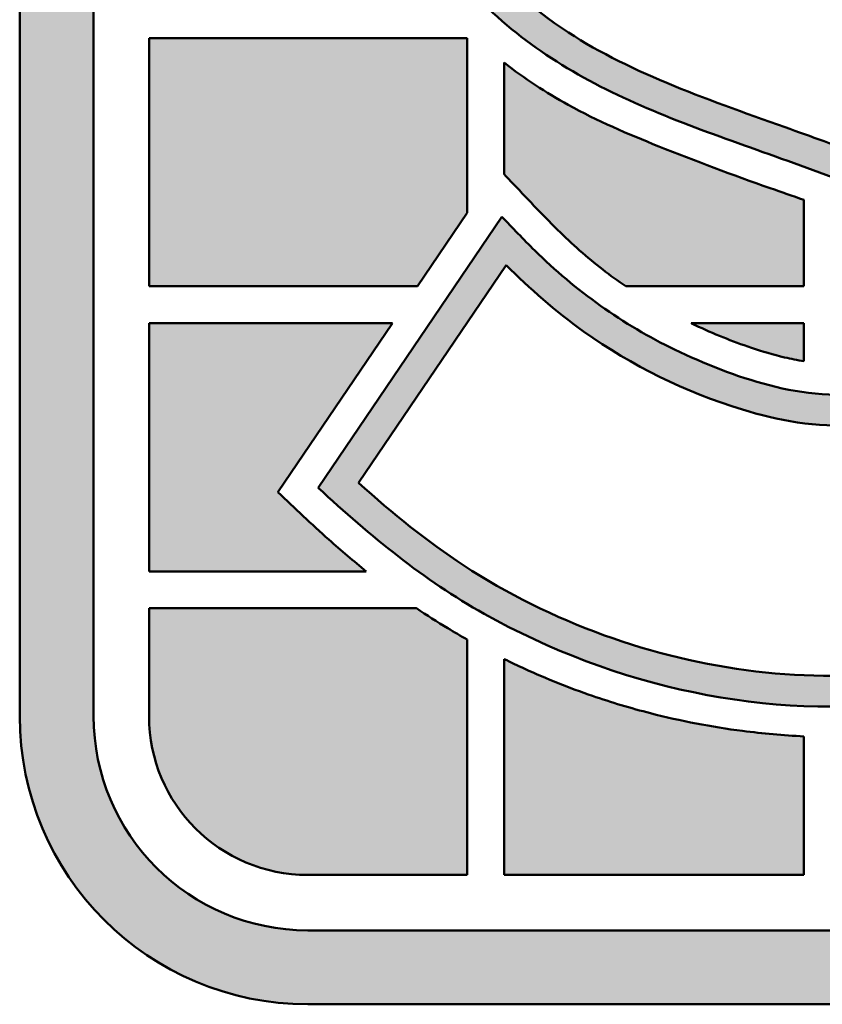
# Model space of a CAD drawing. Header units: inches. Extents: x 5 to 1128, y -85 to 748.
# Tile 541 of 656: x 918 to 926, y 70 to 80. Entities that reach past the tile are written whole.
import ezdxf
from ezdxf.enums import TextEntityAlignment as Align

# ---------------------------------------------------------------- set-up
doc = ezdxf.new("R2010")
doc.units = ezdxf.units.IN
doc.header["$LTSCALE"] = 32
doc.header["$MEASUREMENT"] = 0
doc.layers.add('No Plot', color=7, linetype='Continuous', lineweight=25, plot=False)
doc.layers.add('Title (ANSI)', color=7, linetype='Continuous', lineweight=50)
doc.styles.get("Standard").update_dxf_attribs({"font": 'arial.ttf'})

# ---------------------------------------------------------------- blocks, each defined once
blk = doc.blocks.new('Title Blocks SUPERIOR TITLE')
at = {"lineweight": 25}
h = blk.add_hatch(color=256, dxfattribs=at)
edge = h.paths.add_edge_path()
edge.add_arc((48.40151870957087, 4.51475434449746), 0.09685193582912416, 0, 90)
edge.add_line((48.40151870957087, 4.611606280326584), (48.05526364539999, 4.611606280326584))
edge.add_arc((48.05526364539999, 4.51475434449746), 0.09685193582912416, 90, 180)
edge.add_line((47.95841170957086, 4.51475434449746), (47.95841170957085, 4.046202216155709))
edge.add_arc((48.05526364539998, 4.046202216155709), 0.09685193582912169, 180, 270)
edge.add_line((48.05526364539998, 3.949350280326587), (48.40151870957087, 3.949350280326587))
edge.add_arc((48.40151870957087, 4.046202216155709), 0.09685193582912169, 270, 360)
edge.add_line((48.49837064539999, 4.046202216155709), (48.49837064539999, 4.141587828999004))
edge.add_spline(control_points=[(48.49837064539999, 4.141587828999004), (48.49674123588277, 4.142162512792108), (48.49127247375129, 4.144234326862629), (48.48284872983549, 4.148197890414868), (48.47639118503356, 4.152135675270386), (48.47352409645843, 4.154046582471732)], knot_values=[0.3123668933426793, 0.3123668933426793, 0.3123668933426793, 0.3123668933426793, 0.3271695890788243, 0.362457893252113, 0.3919607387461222, 0.3919607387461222, 0.3919607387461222, 0.3919607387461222], degree=3, periodic=0)
edge.add_line((48.47352409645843, 4.154046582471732), (48.47352409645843, 4.046202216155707))
edge.add_arc((48.40151870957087, 4.046202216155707), 0.07200538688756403, -90, 0, ccw=False)
edge.add_line((48.40151870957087, 3.974196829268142), (48.05526364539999, 3.974196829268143))
edge.add_arc((48.05526364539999, 4.046202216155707), 0.07200538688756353, 180, 270, ccw=False)
edge.add_line((47.98325825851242, 4.046202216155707), (47.98325825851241, 4.514754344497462))
edge.add_arc((48.05526364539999, 4.514754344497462), 0.07200538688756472, 90, 180, ccw=False)
edge.add_line((48.05526364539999, 4.586759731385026), (48.40151870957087, 4.586759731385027))
edge.add_arc((48.40151870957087, 4.514754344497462), 0.07200538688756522, 0, 90, ccw=False)
edge.add_line((48.47352409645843, 4.514754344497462), (48.47352409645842, 4.394317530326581))
edge.add_line((48.47352409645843, 4.394317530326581), (48.49837064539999, 4.394317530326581))
edge.add_line((48.49837064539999, 4.394317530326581), (48.49837064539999, 4.514754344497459))
h = blk.add_hatch(color=256, dxfattribs=at)
edge = h.paths.add_edge_path(flags=0)
edge.add_line((48.12203232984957, 4.19792422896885), (48.07237283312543, 4.124677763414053))
edge.add_spline(control_points=[(48.07237283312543, 4.124677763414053), (48.08389312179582, 4.114359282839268), (48.09548218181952, 4.104968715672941), (48.13690336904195, 4.077860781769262), (48.17134712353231, 4.065442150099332), (48.24062919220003, 4.0571486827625), (48.27599599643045, 4.061759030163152), (48.33854585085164, 4.089840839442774), (48.36454405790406, 4.112935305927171), (48.39252985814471, 4.172570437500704), (48.39486209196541, 4.20835291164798), (48.37856456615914, 4.254278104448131), (48.36942254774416, 4.268176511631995), (48.34539830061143, 4.291678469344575), (48.33089450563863, 4.3010988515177), (48.29802154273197, 4.315908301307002), (48.2793471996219, 4.322218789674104), (48.25363411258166, 4.331817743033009), (48.24634366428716, 4.334542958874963), (48.23532956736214, 4.338844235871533), (48.2316196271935, 4.340331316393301), (48.22400414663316, 4.343524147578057), (48.22000717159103, 4.345140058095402), (48.21320914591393, 4.348821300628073), (48.21091018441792, 4.35019874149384), (48.20638407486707, 4.353429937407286), (48.20447086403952, 4.355050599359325), (48.20197228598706, 4.357241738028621), (48.20105639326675, 4.358082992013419), (48.19899528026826, 4.360145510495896), (48.19698832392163, 4.362384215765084), (48.19312222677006, 4.368599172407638), (48.19131228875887, 4.374053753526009), (48.18977312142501, 4.384550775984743), (48.19070549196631, 4.391965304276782), (48.19852012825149, 4.406274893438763), (48.2053834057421, 4.41189060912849), (48.21682146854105, 4.417624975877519), (48.22254251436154, 4.418834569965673), (48.23386422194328, 4.420832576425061), (48.24173978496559, 4.421632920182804), (48.26143970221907, 4.420545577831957), (48.27078517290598, 4.418169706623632), (48.29669913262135, 4.410116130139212), (48.31234503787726, 4.402127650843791), (48.33185781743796, 4.387354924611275), (48.33704662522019, 4.38273038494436), (48.34187494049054, 4.378085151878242)], knot_values=[-2.611226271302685, -2.611226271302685, -2.611226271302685, -2.611226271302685, -2.473136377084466, -2.473136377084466, -2.145660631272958, -2.145660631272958, -1.818184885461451, -1.818184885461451, -1.490709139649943, -1.490709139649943, -1.163233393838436, -1.163233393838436, -0.9947895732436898, -0.9947895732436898, -0.8263457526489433, -0.8263457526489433, -0.6579019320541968, -0.6579019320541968, -0.591755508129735, -0.591755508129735, -0.5586822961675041, -0.5586822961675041, -0.5256090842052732, -0.5256090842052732, -0.5103147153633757, -0.5103147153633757, -0.4950203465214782, -0.4950203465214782, -0.4873731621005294, -0.4873731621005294, -0.4797259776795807, -0.4797259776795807, -0.4672508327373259, -0.4672508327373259, -0.4398184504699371, -0.4398184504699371, -0.4123860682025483, -0.4123860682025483, -0.3799577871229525, -0.3799577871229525, -0.329556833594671, -0.329556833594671, -0.2534842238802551, -0.2534842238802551, -0.1267421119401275, -0.1267421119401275, -0.07348932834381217, -0.07348932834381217, -0.07348932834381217, -0.07348932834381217], degree=3, periodic=0)
edge.add_line((48.34187494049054, 4.378085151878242), (48.38437087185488, 4.447678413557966))
edge.add_spline(control_points=[(48.38437087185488, 4.447678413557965), (48.36984442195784, 4.460583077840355), (48.35491558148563, 4.470924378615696), (48.31602962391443, 4.489942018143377), (48.29255339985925, 4.496786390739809), (48.24439996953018, 4.502624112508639), (48.21997523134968, 4.5015072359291), (48.16495875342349, 4.48770360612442), (48.13462879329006, 4.470535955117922), (48.0974059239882, 4.422444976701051), (48.08875817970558, 4.390668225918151), (48.09405916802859, 4.326116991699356), (48.11237698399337, 4.296722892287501), (48.16204397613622, 4.263301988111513), (48.18842777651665, 4.254071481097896), (48.22453955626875, 4.241225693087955), (48.23339374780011, 4.238045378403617), (48.24908233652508, 4.231943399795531), (48.25609057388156, 4.229148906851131), (48.26707464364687, 4.223173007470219), (48.27011363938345, 4.221439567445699), (48.27824309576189, 4.215706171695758), (48.28290853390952, 4.211569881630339), (48.28979789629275, 4.199092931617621), (48.29086555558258, 4.192538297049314), (48.2906459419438, 4.177307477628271), (48.28580914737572, 4.166283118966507), (48.2731222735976, 4.153442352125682), (48.26581417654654, 4.149899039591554), (48.25259501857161, 4.145498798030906), (48.24635676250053, 4.144525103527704), (48.2263119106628, 4.143212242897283), (48.21313872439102, 4.145754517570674), (48.18202166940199, 4.155328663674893), (48.16451373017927, 4.163997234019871), (48.13859567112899, 4.182349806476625), (48.12987961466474, 4.190166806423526), (48.12203232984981, 4.197924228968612)], knot_values=[-2.555228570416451, -2.555228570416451, -2.555228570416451, -2.555228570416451, -2.376769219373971, -2.376769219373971, -2.149637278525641, -2.149637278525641, -1.922505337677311, -1.922505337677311, -1.607123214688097, -1.607123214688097, -1.303119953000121, -1.303119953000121, -0.9648440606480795, -0.9648440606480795, -0.7153041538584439, -0.7153041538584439, -0.6364525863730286, -0.6364525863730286, -0.5784688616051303, -0.5784688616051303, -0.5487394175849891, -0.5487394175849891, -0.5243886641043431, -0.5243886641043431, -0.5000379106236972, -0.5000379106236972, -0.4598585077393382, -0.4598585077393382, -0.4196791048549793, -0.4196791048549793, -0.3794997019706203, -0.3794997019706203, -0.2890265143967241, -0.2890265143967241, -0.136822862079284, -0.136822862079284, -0.04867258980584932, -0.04867258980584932, -0.04867258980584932, -0.04867258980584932], degree=3, periodic=0)
edge = h.paths.add_edge_path()
edge.add_spline(control_points=[(48.05877050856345, 4.123063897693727), (48.07641890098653, 4.106730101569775), (48.09428552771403, 4.092036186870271), (48.15847185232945, 4.056147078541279), (48.21024418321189, 4.044502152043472), (48.30856415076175, 4.058299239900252), (48.35636583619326, 4.084253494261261), (48.39309894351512, 4.145677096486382), (48.39985296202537, 4.168015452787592), (48.40219916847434, 4.213627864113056), (48.39794447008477, 4.236527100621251), (48.37731896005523, 4.276597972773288), (48.36105991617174, 4.292996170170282), (48.32242487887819, 4.318155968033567), (48.29987290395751, 4.325645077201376), (48.26890446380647, 4.337171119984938), (48.26093571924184, 4.340126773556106), (48.24479921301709, 4.346238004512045), (48.23696290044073, 4.349245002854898), (48.22465836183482, 4.354535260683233), (48.22048996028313, 4.356387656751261), (48.21433410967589, 4.360409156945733), (48.21255492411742, 4.361781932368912), (48.20944173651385, 4.364451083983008), (48.20837863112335, 4.365344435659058), (48.20454951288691, 4.369328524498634), (48.20202588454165, 4.373773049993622), (48.20045394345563, 4.381769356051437), (48.20060257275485, 4.385046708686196), (48.20341590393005, 4.395608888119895), (48.20845598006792, 4.401469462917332), (48.21976050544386, 4.407867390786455), (48.22522747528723, 4.408818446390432), (48.23771197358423, 4.410951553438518), (48.24619531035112, 4.41143760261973), (48.26434451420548, 4.408994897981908), (48.2739490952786, 4.406688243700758), (48.29761200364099, 4.398099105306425), (48.3107489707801, 4.390749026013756), (48.33042192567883, 4.375101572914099), (48.33723442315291, 4.368255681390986), (48.34385029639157, 4.36145440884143)], knot_values=[0.03753271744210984, 0.03753271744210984, 0.03753271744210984, 0.03753271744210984, 0.2457121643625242, 0.2457121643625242, 0.6937600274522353, 0.6937600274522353, 1.141807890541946, 1.141807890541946, 1.351168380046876, 1.351168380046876, 1.560528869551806, 1.560528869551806, 1.769889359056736, 1.769889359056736, 1.979249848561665, 1.979249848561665, 2.052495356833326, 2.052495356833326, 2.125740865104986, 2.125740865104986, 2.160647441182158, 2.160647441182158, 2.175364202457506, 2.175364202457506, 2.190080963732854, 2.190080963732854, 2.204797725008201, 2.204797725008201, 2.226855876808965, 2.226855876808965, 2.25865994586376, 2.25865994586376, 2.299207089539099, 2.299207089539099, 2.357341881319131, 2.357341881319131, 2.438938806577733, 2.438938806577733, 2.55698120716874, 2.55698120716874, 2.637490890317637, 2.637490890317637, 2.637490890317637, 2.637490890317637], degree=3, periodic=0)
edge.add_line((48.34385029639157, 4.36145440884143), (48.39765634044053, 4.449569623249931))
edge.add_spline(control_points=[(48.39765634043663, 4.449569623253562), (48.38524605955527, 4.461390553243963), (48.37272156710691, 4.471556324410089), (48.34147403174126, 4.48989645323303), (48.3236357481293, 4.497661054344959), (48.26483195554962, 4.514212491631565), (48.22114348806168, 4.515091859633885), (48.15045771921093, 4.491776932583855), (48.12137935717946, 4.473173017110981), (48.08531686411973, 4.420203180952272), (48.07760756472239, 4.386493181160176), (48.08465043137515, 4.327462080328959), (48.09672692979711, 4.302859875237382), (48.13206598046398, 4.268839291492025), (48.15171532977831, 4.257909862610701), (48.19505259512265, 4.240178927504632), (48.21725891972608, 4.233292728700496), (48.24820215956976, 4.221145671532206), (48.25622216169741, 4.217788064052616), (48.26788636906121, 4.210324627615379), (48.27184026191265, 4.208242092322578), (48.27986922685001, 4.196972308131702), (48.28078187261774, 4.190456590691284), (48.2798738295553, 4.179079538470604), (48.2769688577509, 4.172557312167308), (48.26952000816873, 4.16416237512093), (48.26481700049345, 4.16118899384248), (48.25583063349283, 4.157233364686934), (48.25128979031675, 4.156046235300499), (48.23436868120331, 4.153207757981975), (48.2219325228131, 4.154557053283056), (48.19928760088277, 4.160455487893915), (48.18885598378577, 4.164694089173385), (48.16147208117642, 4.177767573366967), (48.14515647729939, 4.189529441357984), (48.12777892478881, 4.206660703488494), (48.12415032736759, 4.210453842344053), (48.12057678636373, 4.214226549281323)], knot_values=[0.02352954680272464, 0.02352954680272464, 0.02352954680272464, 0.02352954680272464, 0.1734054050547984, 0.1734054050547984, 0.3468108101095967, 0.3468108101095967, 0.7210667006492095, 0.7210667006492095, 1.018589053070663, 1.018589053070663, 1.316111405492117, 1.316111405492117, 1.563749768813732, 1.563749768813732, 1.767977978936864, 1.767977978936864, 1.972206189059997, 1.972206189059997, 2.042371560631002, 2.042371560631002, 2.075170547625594, 2.075170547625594, 2.107969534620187, 2.107969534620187, 2.140768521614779, 2.140768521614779, 2.173567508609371, 2.173567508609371, 2.206366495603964, 2.206366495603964, 2.298331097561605, 2.298331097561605, 2.390295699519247, 2.390295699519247, 2.545872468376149, 2.545872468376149, 2.590392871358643, 2.590392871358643, 2.590392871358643, 2.590392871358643], degree=3, periodic=0)
edge.add_line((48.12057678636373, 4.214226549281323), (48.05877050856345, 4.123063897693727))
blk.add_hatch(color=256, dxfattribs=at).paths.add_polyline_path([(48.00189221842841, 4.274267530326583), (48.00189221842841, 4.190806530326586), (48.09219036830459, 4.190806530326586), (48.10892828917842, 4.215494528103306), (48.10892828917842, 4.274267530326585)])
h = blk.add_hatch(color=256, dxfattribs=at)
edge = h.paths.add_edge_path()
edge.add_spline(control_points=[(48.12134978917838, 4.228472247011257), (48.12208255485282, 4.227710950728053), (48.12807362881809, 4.221470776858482), (48.13849998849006, 4.21014096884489), (48.15159695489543, 4.198420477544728), (48.15965347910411, 4.192596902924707), (48.16229571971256, 4.190806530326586)], knot_values=[2458.952685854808, 2458.952685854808, 2458.952685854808, 2458.952685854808, 2468.009721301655, 2533.100554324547, 2590.895066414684, 2618.241314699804, 2618.241314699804, 2618.241314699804, 2618.241314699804], degree=3, periodic=0)
edge.add_line((48.16229571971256, 4.190806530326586), (48.22217510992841, 4.190806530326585))
edge.add_line((48.22217510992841, 4.190806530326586), (48.22217510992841, 4.219881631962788))
edge.add_spline(control_points=[(48.22217510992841, 4.219881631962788), (48.21841609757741, 4.221199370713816), (48.20199296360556, 4.226838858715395), (48.17533582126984, 4.236795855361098), (48.14474145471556, 4.249814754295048), (48.12817310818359, 4.260727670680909), (48.12134978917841, 4.266026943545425)], knot_values=[1610.525667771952, 1610.525667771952, 1610.525667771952, 1610.525667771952, 1644.628532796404, 1759.141564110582, 1854.767374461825, 1928.595900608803, 1928.595900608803, 1928.595900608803, 1928.595900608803], degree=3, periodic=0)
edge.add_line((48.12134978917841, 4.266026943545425), (48.12134978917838, 4.228472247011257))
h = blk.add_hatch(color=256, dxfattribs=at)
edge = h.paths.add_edge_path()
edge.add_line((48.00189221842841, 4.178385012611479), (48.00189221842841, 4.094924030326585))
edge.add_line((48.00189221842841, 4.094924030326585), (48.07499058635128, 4.094924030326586))
edge.add_spline(control_points=[(48.07499058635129, 4.094924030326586), (48.07069862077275, 4.098374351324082), (48.06056831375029, 4.107030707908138), (48.05090569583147, 4.116185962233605), (48.04523970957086, 4.121555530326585)], knot_values=[2.548570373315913, 2.548570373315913, 2.548570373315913, 2.548570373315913, 2.595755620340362, 2.662665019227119, 2.662665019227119, 2.662665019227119, 2.662665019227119], degree=3, periodic=0)
edge.add_line((48.04523970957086, 4.121555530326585), (48.08376885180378, 4.178385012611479))
edge.add_line((48.08376885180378, 4.178385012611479), (48.00189221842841, 4.178385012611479))
h = blk.add_hatch(color=256, dxfattribs=at)
edge = h.paths.add_edge_path()
edge.add_line((48.22217510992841, 4.178385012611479), (48.18421684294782, 4.178385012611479))
edge.add_spline(control_points=[(48.18421684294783, 4.178385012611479), (48.18467533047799, 4.178169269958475), (48.19130080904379, 4.175079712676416), (48.2016719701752, 4.170813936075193), (48.21403461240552, 4.167179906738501), (48.22000607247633, 4.165961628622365), (48.2221751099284, 4.165605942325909)], knot_values=[2272.194512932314, 2272.194512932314, 2272.194512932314, 2272.194512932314, 2276.535480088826, 2334.818037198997, 2368.092960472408, 2386.901913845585, 2386.901913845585, 2386.901913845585, 2386.901913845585], degree=3, periodic=0)
edge.add_line((48.2221751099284, 4.165605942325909), (48.22217510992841, 4.178385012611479))
h = blk.add_hatch(color=256, dxfattribs=at)
edge = h.paths.add_edge_path()
edge.add_spline(control_points=[(48.10892828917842, 4.071989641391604), (48.10671951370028, 4.073233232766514), (48.10093970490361, 4.076600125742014), (48.09529303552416, 4.080187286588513), (48.09184597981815, 4.08250251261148)], knot_values=[2.431448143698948, 2.431448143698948, 2.431448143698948, 2.431448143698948, 2.453162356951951, 2.488742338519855, 2.488742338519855, 2.488742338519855, 2.488742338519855], degree=3, periodic=0)
edge.add_line((48.09184597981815, 4.08250251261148), (48.00189221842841, 4.082502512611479))
edge.add_line((48.00189221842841, 4.082502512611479), (48.00189221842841, 4.046202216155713))
edge.add_arc((48.05526364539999, 4.046202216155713), 0.05337142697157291, 180, 270)
edge.add_line((48.05526364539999, 3.99283078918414), (48.10892828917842, 3.99283078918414))
edge.add_line((48.10892828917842, 3.99283078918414), (48.10892828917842, 4.071989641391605))
h = blk.add_hatch(color=256, dxfattribs=at)
edge = h.paths.add_edge_path()
edge.add_spline(control_points=[(48.22217510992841, 4.039443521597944), (48.21528380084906, 4.039758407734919), (48.19790537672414, 4.04132479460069), (48.17405984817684, 4.045871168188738), (48.14963038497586, 4.053208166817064), (48.13333593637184, 4.059704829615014), (48.12364383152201, 4.064304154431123), (48.12134978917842, 4.065435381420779)], knot_values=[2.091898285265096, 2.091898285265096, 2.091898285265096, 2.091898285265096, 2.151005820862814, 2.241213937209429, 2.299438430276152, 2.369425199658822, 2.391337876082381, 2.391337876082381, 2.391337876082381, 2.391337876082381], degree=3, periodic=0)
edge.add_line((48.12134978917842, 4.065435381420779), (48.12134978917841, 3.992830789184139))
edge.add_line((48.12134978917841, 3.992830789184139), (48.22217510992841, 3.99283078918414))
edge.add_line((48.22217510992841, 3.99283078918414), (48.22217510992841, 4.039443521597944))
at = {"layer": 'No Plot', "color": 7, "linetype": 'Continuous', "lineweight": 25}
for p, q in [((47.95841170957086, 4.046202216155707), (47.95841170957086, 4.51475434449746)), ((47.98325825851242, 4.046202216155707), (47.98325825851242, 4.51475434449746)), ((48.00189221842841, 4.274267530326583), (48.10892828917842, 4.274267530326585)), ((48.00189221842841, 4.274267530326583), (48.00189221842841, 4.190806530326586)), ((48.10892828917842, 4.215494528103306), (48.10892828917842, 4.274267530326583)), ((48.12134978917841, 4.228472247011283), (48.12134978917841, 4.266026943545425)), ((48.22217510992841, 4.190806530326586), (48.22217510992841, 4.219881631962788)), ((48.05877050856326, 4.123063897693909), (48.12057678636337, 4.214226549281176)), ((48.09219036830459, 4.190806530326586), (48.10892828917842, 4.215494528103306)), ((48.07237283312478, 4.124677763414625), (48.12203232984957, 4.197924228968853)), ((48.00189221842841, 4.190806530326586), (48.09219036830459, 4.190806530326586)), ((48.16229571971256, 4.190806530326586), (48.22217510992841, 4.190806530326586)), ((48.00189221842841, 4.178385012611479), (48.08376885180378, 4.178385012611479)), ((48.00189221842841, 4.178385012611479), (48.00189221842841, 4.094924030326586)), ((48.04523970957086, 4.121555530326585), (48.08376885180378, 4.178385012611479)), ((48.18421684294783, 4.178385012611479), (48.22217510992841, 4.178385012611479)), ((48.22217510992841, 4.165605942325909), (48.22217510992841, 4.178385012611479)), ((48.00189221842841, 4.094924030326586), (48.07499058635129, 4.094924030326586)), ((48.00189221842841, 4.046202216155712), (48.00189221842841, 4.082502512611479)), ((48.00189221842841, 4.082502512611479), (48.09184597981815, 4.082502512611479)), ((48.10892828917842, 3.99283078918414), (48.10892828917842, 4.071989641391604)), ((48.12134978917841, 3.99283078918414), (48.12134978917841, 4.065435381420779)), ((48.22217510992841, 3.99283078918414), (48.22217510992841, 4.039443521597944)), ((48.10892828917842, 3.99283078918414), (48.05526364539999, 3.99283078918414)), ((48.12134978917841, 3.99283078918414), (48.22217510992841, 3.99283078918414)), ((48.40151870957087, 3.974196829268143), (48.05526364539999, 3.974196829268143)), ((48.40151870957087, 3.949350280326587), (48.05526364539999, 3.949350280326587))]:
    blk.add_line(p, q, dxfattribs=at)
for centre, radius in [((48.05526364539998, 4.04620221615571), 0.09685193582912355), ((48.05526364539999, 4.046202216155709), 0.0720053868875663), ((48.05526364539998, 4.046202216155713), 0.05337142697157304)]:
    blk.add_arc(centre, radius, 180, 270, dxfattribs=at)
for points, knots in [([(48.39765634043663, 4.449569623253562), (48.38524605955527, 4.461390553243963), (48.37272156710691, 4.471556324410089), (48.34147403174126, 4.48989645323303), (48.3236357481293, 4.497661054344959), (48.26483195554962, 4.514212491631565), (48.22114348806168, 4.515091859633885), (48.15045771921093, 4.491776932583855), (48.12137935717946, 4.473173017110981), (48.08531686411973, 4.420203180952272), (48.07760756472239, 4.386493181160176), (48.08465043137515, 4.327462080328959), (48.09672692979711, 4.302859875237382), (48.13206598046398, 4.268839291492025), (48.15171532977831, 4.257909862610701), (48.19505259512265, 4.240178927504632), (48.21725891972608, 4.233292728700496), (48.24820215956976, 4.221145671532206), (48.25622216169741, 4.217788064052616), (48.26788636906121, 4.210324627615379), (48.27184026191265, 4.208242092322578), (48.27986922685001, 4.196972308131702), (48.28078187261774, 4.190456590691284), (48.2798738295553, 4.179079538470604), (48.2769688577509, 4.172557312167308), (48.26952000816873, 4.16416237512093), (48.26481700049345, 4.16118899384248), (48.25583063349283, 4.157233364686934), (48.25128979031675, 4.156046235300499), (48.23436868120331, 4.153207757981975), (48.2219325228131, 4.154557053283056), (48.19928760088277, 4.160455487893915), (48.18885598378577, 4.164694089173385), (48.16147208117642, 4.177767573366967), (48.14515647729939, 4.189529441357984), (48.12777892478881, 4.206660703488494), (48.12415032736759, 4.210453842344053), (48.12057678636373, 4.214226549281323)], [0.02352954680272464, 0.02352954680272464, 0.02352954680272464, 0.02352954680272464, 0.1734054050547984, 0.1734054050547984, 0.3468108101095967, 0.3468108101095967, 0.7210667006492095, 0.7210667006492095, 1.018589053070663, 1.018589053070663, 1.316111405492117, 1.316111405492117, 1.563749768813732, 1.563749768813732, 1.767977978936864, 1.767977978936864, 1.972206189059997, 1.972206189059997, 2.042371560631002, 2.042371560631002, 2.075170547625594, 2.075170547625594, 2.107969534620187, 2.107969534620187, 2.140768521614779, 2.140768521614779, 2.173567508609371, 2.173567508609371, 2.206366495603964, 2.206366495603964, 2.298331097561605, 2.298331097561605, 2.390295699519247, 2.390295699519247, 2.545872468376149, 2.545872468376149, 2.590392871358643, 2.590392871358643, 2.590392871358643, 2.590392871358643]), ([(48.38437087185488, 4.447678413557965), (48.36984442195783, 4.460583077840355), (48.35491558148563, 4.470924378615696), (48.31602962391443, 4.489942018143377), (48.29255339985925, 4.496786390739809), (48.24439996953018, 4.502624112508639), (48.21997523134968, 4.501507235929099), (48.16495875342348, 4.48770360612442), (48.13462879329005, 4.470535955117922), (48.0974059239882, 4.422444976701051), (48.08875817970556, 4.390668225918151), (48.09405916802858, 4.326116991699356), (48.11237698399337, 4.296722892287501), (48.16204397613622, 4.263301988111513), (48.18842777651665, 4.254071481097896), (48.22453955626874, 4.241225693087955), (48.23339374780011, 4.238045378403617), (48.24908233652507, 4.231943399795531), (48.25609057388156, 4.229148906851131), (48.26707464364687, 4.223173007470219), (48.27011363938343, 4.221439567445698), (48.27824309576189, 4.215706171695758), (48.28290853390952, 4.211569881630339), (48.28979789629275, 4.199092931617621), (48.29086555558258, 4.192538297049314), (48.29064594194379, 4.177307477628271), (48.28580914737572, 4.166283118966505), (48.27312227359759, 4.153442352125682), (48.26581417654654, 4.149899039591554), (48.25259501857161, 4.145498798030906), (48.24635676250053, 4.144525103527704), (48.22631191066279, 4.143212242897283), (48.21313872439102, 4.145754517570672), (48.18202166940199, 4.155328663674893), (48.16451373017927, 4.163997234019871), (48.13859567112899, 4.182349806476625), (48.12987961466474, 4.190166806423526), (48.12203232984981, 4.197924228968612)], [0.04867258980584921, 0.04867258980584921, 0.04867258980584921, 0.04867258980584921, 0.2271319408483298, 0.2271319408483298, 0.4542638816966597, 0.4542638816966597, 0.6813958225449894, 0.6813958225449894, 0.9967779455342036, 0.9967779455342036, 1.300781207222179, 1.300781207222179, 1.639057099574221, 1.639057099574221, 1.888597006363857, 1.888597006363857, 1.967448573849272, 1.967448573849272, 2.02543229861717, 2.02543229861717, 2.055161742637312, 2.055161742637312, 2.079512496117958, 2.079512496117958, 2.103863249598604, 2.103863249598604, 2.144042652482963, 2.144042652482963, 2.184222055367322, 2.184222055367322, 2.22440145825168, 2.22440145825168, 2.314874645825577, 2.314874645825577, 2.467078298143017, 2.467078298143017, 2.555228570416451, 2.555228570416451, 2.555228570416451, 2.555228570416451]), ([(48.34187494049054, 4.378085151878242), (48.33704662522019, 4.382730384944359), (48.33185781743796, 4.387354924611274), (48.31234503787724, 4.402127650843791), (48.29669913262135, 4.410116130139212), (48.27078517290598, 4.418169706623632), (48.26143970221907, 4.420545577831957), (48.24173978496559, 4.421632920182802), (48.23386422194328, 4.420832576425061), (48.22254251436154, 4.418834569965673), (48.21682146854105, 4.417624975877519), (48.2053834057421, 4.41189060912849), (48.19852012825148, 4.406274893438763), (48.1907054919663, 4.391965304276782), (48.18977312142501, 4.384550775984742), (48.19131228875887, 4.374053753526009), (48.19312222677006, 4.368599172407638), (48.19698832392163, 4.362384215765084), (48.19899528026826, 4.360145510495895), (48.20105639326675, 4.358082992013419), (48.20197228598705, 4.357241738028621), (48.20447086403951, 4.355050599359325), (48.20638407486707, 4.353429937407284), (48.21091018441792, 4.35019874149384), (48.21320914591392, 4.348821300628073), (48.22000717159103, 4.345140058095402), (48.22400414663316, 4.343524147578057), (48.2316196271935, 4.340331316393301), (48.23532956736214, 4.338844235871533), (48.24634366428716, 4.334542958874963), (48.25363411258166, 4.331817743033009), (48.2793471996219, 4.322218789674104), (48.29802154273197, 4.315908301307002), (48.33089450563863, 4.3010988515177), (48.34539830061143, 4.291678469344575), (48.36942254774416, 4.268176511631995), (48.37856456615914, 4.254278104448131), (48.3948620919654, 4.20835291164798), (48.39252985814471, 4.172570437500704), (48.36454405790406, 4.112935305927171), (48.33854585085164, 4.089840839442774), (48.27599599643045, 4.061759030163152), (48.24062919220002, 4.0571486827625), (48.17134712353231, 4.065442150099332), (48.13690336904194, 4.077860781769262), (48.09548218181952, 4.104968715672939), (48.08389312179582, 4.114359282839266), (48.07237283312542, 4.124677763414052)], [0.07348932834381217, 0.07348932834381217, 0.07348932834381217, 0.07348932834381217, 0.1267421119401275, 0.1267421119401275, 0.2534842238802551, 0.2534842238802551, 0.329556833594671, 0.329556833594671, 0.3799577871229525, 0.3799577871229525, 0.4123860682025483, 0.4123860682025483, 0.4398184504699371, 0.4398184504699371, 0.4672508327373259, 0.4672508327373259, 0.4797259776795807, 0.4797259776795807, 0.4873731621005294, 0.4873731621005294, 0.4950203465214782, 0.4950203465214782, 0.5103147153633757, 0.5103147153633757, 0.5256090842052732, 0.5256090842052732, 0.5586822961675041, 0.5586822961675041, 0.591755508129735, 0.591755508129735, 0.6579019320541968, 0.6579019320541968, 0.8263457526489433, 0.8263457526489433, 0.9947895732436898, 0.9947895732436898, 1.163233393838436, 1.163233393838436, 1.490709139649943, 1.490709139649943, 1.818184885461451, 1.818184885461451, 2.145660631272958, 2.145660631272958, 2.473136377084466, 2.473136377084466, 2.611226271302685, 2.611226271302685, 2.611226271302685, 2.611226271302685]), ([(48.34385029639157, 4.361454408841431), (48.33723442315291, 4.368255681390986), (48.33042192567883, 4.375101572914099), (48.3107489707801, 4.390749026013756), (48.29761200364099, 4.398099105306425), (48.2739490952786, 4.406688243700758), (48.26434451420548, 4.408994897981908), (48.24619531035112, 4.41143760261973), (48.23771197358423, 4.410951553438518), (48.22522747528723, 4.408818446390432), (48.21976050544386, 4.407867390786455), (48.20845598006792, 4.401469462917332), (48.20341590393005, 4.395608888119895), (48.20060257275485, 4.385046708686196), (48.20045394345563, 4.381769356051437), (48.20202588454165, 4.373773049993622), (48.20454951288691, 4.369328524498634), (48.20837863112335, 4.365344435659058), (48.20944173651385, 4.364451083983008), (48.21255492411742, 4.361781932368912), (48.21433410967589, 4.360409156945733), (48.22048996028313, 4.356387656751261), (48.22465836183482, 4.354535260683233), (48.23696290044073, 4.349245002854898), (48.24479921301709, 4.346238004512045), (48.26093571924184, 4.340126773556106), (48.26890446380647, 4.337171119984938), (48.29987290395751, 4.325645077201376), (48.32242487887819, 4.318155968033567), (48.36105991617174, 4.292996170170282), (48.37731896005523, 4.276597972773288), (48.39794447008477, 4.236527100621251), (48.40219916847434, 4.213627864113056), (48.39985296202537, 4.168015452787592), (48.39309894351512, 4.145677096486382), (48.35636583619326, 4.084253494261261), (48.30856415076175, 4.058299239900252), (48.21024418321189, 4.044502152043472), (48.15847185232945, 4.056147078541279), (48.09428552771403, 4.092036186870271), (48.07641890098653, 4.106730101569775), (48.05877050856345, 4.123063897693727)], [0.03753271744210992, 0.03753271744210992, 0.03753271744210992, 0.03753271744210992, 0.1180424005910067, 0.1180424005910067, 0.2360848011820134, 0.2360848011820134, 0.317681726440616, 0.317681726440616, 0.3758165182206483, 0.3758165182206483, 0.4163636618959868, 0.4163636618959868, 0.4481677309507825, 0.4481677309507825, 0.4702258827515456, 0.4702258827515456, 0.4849426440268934, 0.4849426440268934, 0.4996594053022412, 0.4996594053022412, 0.5143761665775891, 0.5143761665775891, 0.5492827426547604, 0.5492827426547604, 0.6225282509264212, 0.6225282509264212, 0.6957737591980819, 0.6957737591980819, 0.9051342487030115, 0.9051342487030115, 1.114494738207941, 1.114494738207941, 1.323855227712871, 1.323855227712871, 1.5332157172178, 1.5332157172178, 1.981263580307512, 1.981263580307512, 2.429311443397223, 2.429311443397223, 2.637490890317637, 2.637490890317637, 2.637490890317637, 2.637490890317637]), ([(48.12134978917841, 4.266026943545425), (48.12817310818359, 4.260727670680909), (48.14474145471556, 4.249814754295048), (48.17533582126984, 4.236795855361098), (48.20199296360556, 4.226838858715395), (48.21841609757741, 4.221199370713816), (48.22217510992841, 4.219881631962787)], [1610.525667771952, 1610.525667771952, 1610.525667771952, 1610.525667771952, 1684.35419391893, 1779.980004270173, 1894.493035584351, 1928.595900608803, 1928.595900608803, 1928.595900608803, 1928.595900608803]), ([(48.16229571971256, 4.190806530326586), (48.15965347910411, 4.192596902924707), (48.15159695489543, 4.198420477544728), (48.13849998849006, 4.21014096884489), (48.12807362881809, 4.221470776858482), (48.12208255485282, 4.227710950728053), (48.12134978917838, 4.228472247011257)], [2458.952685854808, 2458.952685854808, 2458.952685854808, 2458.952685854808, 2486.298934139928, 2544.093446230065, 2609.184279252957, 2618.241314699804, 2618.241314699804, 2618.241314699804, 2618.241314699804]), ([(48.22217510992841, 4.165605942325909), (48.22000607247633, 4.165961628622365), (48.21403461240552, 4.167179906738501), (48.2016719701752, 4.170813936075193), (48.19130080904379, 4.175079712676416), (48.18467533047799, 4.178169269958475), (48.18421684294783, 4.178385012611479)], [2272.194512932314, 2272.194512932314, 2272.194512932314, 2272.194512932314, 2291.003466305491, 2324.278389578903, 2382.560946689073, 2386.901913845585, 2386.901913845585, 2386.901913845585, 2386.901913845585]), ([(48.07499058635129, 4.094924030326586), (48.07069862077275, 4.098374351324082), (48.06056831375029, 4.107030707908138), (48.05090569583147, 4.116185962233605), (48.04523970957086, 4.121555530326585)], [2.548570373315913, 2.548570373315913, 2.548570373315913, 2.548570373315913, 2.595755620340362, 2.662665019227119, 2.662665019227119, 2.662665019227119, 2.662665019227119]), ([(48.10892828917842, 4.071989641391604), (48.10671951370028, 4.073233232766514), (48.10093970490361, 4.076600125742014), (48.09529303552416, 4.080187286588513), (48.09184597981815, 4.08250251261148)], [2.431448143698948, 2.431448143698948, 2.431448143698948, 2.431448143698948, 2.453162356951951, 2.488742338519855, 2.488742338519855, 2.488742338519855, 2.488742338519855]), ([(48.22217510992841, 4.039443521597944), (48.21528380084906, 4.039758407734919), (48.19790537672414, 4.04132479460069), (48.17405984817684, 4.045871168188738), (48.14963038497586, 4.053208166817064), (48.13333593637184, 4.059704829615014), (48.12364383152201, 4.064304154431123), (48.12134978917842, 4.065435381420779)], [2.091898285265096, 2.091898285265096, 2.091898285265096, 2.091898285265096, 2.151005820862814, 2.241213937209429, 2.299438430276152, 2.369425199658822, 2.391337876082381, 2.391337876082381, 2.391337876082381, 2.391337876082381])]:
    blk.add_open_spline(points, degree=3, knots=knots, dxfattribs=at)
at = {"layer": 'Title (ANSI)'}
for p, q in [((47.95841170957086, 4.51475434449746), (47.95841170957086, 4.046202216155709)), ((47.98325825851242, 4.046202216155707), (47.98325825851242, 4.514754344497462)), ((48.00189221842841, 4.274267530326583), (48.00189221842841, 4.190806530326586)), ((48.10892828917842, 4.274267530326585), (48.00189221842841, 4.274267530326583)), ((48.10892828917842, 4.215494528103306), (48.10892828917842, 4.274267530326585)), ((48.12134978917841, 4.266026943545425), (48.12134978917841, 4.228472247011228)), ((48.22217510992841, 4.190806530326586), (48.22217510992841, 4.219881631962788)), ((48.12057678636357, 4.214226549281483), (48.05877050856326, 4.123063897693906)), ((48.09219036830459, 4.190806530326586), (48.10892828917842, 4.215494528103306)), ((48.07237283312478, 4.124677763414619), (48.12203232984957, 4.19792422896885)), ((48.00189221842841, 4.190806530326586), (48.09219036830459, 4.190806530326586)), ((48.16229571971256, 4.190806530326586), (48.22217510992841, 4.190806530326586)), ((48.00189221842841, 4.178385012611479), (48.00189221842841, 4.094924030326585)), ((48.08376885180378, 4.178385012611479), (48.00189221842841, 4.178385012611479)), ((48.04523970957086, 4.121555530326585), (48.08376885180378, 4.178385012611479)), ((48.22217510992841, 4.178385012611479), (48.18421684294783, 4.178385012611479)), ((48.22217510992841, 4.165605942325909), (48.22217510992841, 4.178385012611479)), ((48.00189221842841, 4.094924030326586), (48.07499058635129, 4.094924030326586)), ((48.09184597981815, 4.082502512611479), (48.00189221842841, 4.082502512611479)), ((48.00189221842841, 4.082502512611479), (48.00189221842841, 4.046202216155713)), ((48.10892828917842, 3.99283078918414), (48.10892828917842, 4.071989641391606)), ((48.12134978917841, 4.065435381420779), (48.12134978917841, 3.992830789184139)), ((48.22217510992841, 3.99283078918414), (48.22217510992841, 4.039443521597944)), ((48.05526364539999, 3.99283078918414), (48.10892828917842, 3.99283078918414)), ((48.12134978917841, 3.99283078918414), (48.22217510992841, 3.99283078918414)), ((48.40151870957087, 3.974196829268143), (48.05526364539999, 3.974196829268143)), ((48.05526364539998, 3.949350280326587), (48.40151870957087, 3.949350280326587))]:
    blk.add_line(p, q, dxfattribs=at)
for centre, radius in [((48.05526364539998, 4.046202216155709), 0.09685193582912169), ((48.05526364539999, 4.046202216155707), 0.07200538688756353), ((48.05526364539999, 4.046202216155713), 0.05337142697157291)]:
    blk.add_arc(centre, radius, 180, 270, dxfattribs=at)
for points, knots in [([(48.39765634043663, 4.449569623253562), (48.38524605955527, 4.461390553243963), (48.37272156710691, 4.471556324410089), (48.34147403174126, 4.48989645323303), (48.3236357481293, 4.497661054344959), (48.26483195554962, 4.514212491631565), (48.22114348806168, 4.515091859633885), (48.15045771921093, 4.491776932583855), (48.12137935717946, 4.473173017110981), (48.08531686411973, 4.420203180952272), (48.07760756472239, 4.386493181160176), (48.08465043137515, 4.327462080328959), (48.09672692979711, 4.302859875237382), (48.13206598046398, 4.268839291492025), (48.15171532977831, 4.257909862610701), (48.19505259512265, 4.240178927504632), (48.21725891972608, 4.233292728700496), (48.24820215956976, 4.221145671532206), (48.25622216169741, 4.217788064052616), (48.26788636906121, 4.210324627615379), (48.27184026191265, 4.208242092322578), (48.27986922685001, 4.196972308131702), (48.28078187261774, 4.190456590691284), (48.2798738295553, 4.179079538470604), (48.2769688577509, 4.172557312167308), (48.26952000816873, 4.16416237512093), (48.26481700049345, 4.16118899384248), (48.25583063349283, 4.157233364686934), (48.25128979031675, 4.156046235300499), (48.23436868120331, 4.153207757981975), (48.2219325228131, 4.154557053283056), (48.19928760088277, 4.160455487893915), (48.18885598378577, 4.164694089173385), (48.16147208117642, 4.177767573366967), (48.14515647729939, 4.189529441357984), (48.12777892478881, 4.206660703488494), (48.12415032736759, 4.210453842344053), (48.12057678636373, 4.214226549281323)], [0.02352954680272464, 0.02352954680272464, 0.02352954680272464, 0.02352954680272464, 0.1734054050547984, 0.1734054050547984, 0.3468108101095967, 0.3468108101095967, 0.7210667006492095, 0.7210667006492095, 1.018589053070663, 1.018589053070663, 1.316111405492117, 1.316111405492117, 1.563749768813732, 1.563749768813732, 1.767977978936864, 1.767977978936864, 1.972206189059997, 1.972206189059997, 2.042371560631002, 2.042371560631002, 2.075170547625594, 2.075170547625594, 2.107969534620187, 2.107969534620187, 2.140768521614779, 2.140768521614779, 2.173567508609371, 2.173567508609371, 2.206366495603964, 2.206366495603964, 2.298331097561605, 2.298331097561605, 2.390295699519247, 2.390295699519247, 2.545872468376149, 2.545872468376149, 2.590392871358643, 2.590392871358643, 2.590392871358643, 2.590392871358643]), ([(48.12203232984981, 4.197924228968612), (48.12987961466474, 4.190166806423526), (48.13859567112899, 4.182349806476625), (48.16451373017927, 4.163997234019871), (48.18202166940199, 4.155328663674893), (48.21313872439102, 4.145754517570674), (48.2263119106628, 4.143212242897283), (48.24635676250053, 4.144525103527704), (48.25259501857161, 4.145498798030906), (48.26581417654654, 4.149899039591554), (48.2731222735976, 4.153442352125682), (48.28580914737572, 4.166283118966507), (48.2906459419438, 4.177307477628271), (48.29086555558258, 4.192538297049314), (48.28979789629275, 4.199092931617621), (48.28290853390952, 4.211569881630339), (48.27824309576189, 4.215706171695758), (48.27011363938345, 4.221439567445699), (48.26707464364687, 4.223173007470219), (48.25609057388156, 4.229148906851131), (48.24908233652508, 4.231943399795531), (48.23339374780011, 4.238045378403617), (48.22453955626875, 4.241225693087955), (48.18842777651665, 4.254071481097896), (48.16204397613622, 4.263301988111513), (48.11237698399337, 4.296722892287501), (48.09405916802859, 4.326116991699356), (48.08875817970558, 4.390668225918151), (48.0974059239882, 4.422444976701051), (48.13462879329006, 4.470535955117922), (48.16495875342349, 4.48770360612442), (48.21997523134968, 4.5015072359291), (48.24439996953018, 4.502624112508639), (48.29255339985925, 4.496786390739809), (48.31602962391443, 4.489942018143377), (48.35491558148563, 4.470924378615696), (48.36984442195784, 4.460583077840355), (48.38437087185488, 4.447678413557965)], [0.04867258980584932, 0.04867258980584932, 0.04867258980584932, 0.04867258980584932, 0.136822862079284, 0.136822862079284, 0.2890265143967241, 0.2890265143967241, 0.3794997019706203, 0.3794997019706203, 0.4196791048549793, 0.4196791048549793, 0.4598585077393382, 0.4598585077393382, 0.5000379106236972, 0.5000379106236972, 0.5243886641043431, 0.5243886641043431, 0.5487394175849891, 0.5487394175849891, 0.5784688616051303, 0.5784688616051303, 0.6364525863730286, 0.6364525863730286, 0.7153041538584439, 0.7153041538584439, 0.9648440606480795, 0.9648440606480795, 1.303119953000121, 1.303119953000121, 1.607123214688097, 1.607123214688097, 1.922505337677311, 1.922505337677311, 2.149637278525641, 2.149637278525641, 2.376769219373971, 2.376769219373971, 2.555228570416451, 2.555228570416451, 2.555228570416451, 2.555228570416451]), ([(48.34187494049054, 4.378085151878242), (48.33704662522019, 4.38273038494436), (48.33185781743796, 4.387354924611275), (48.31234503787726, 4.402127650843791), (48.29669913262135, 4.410116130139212), (48.27078517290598, 4.418169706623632), (48.26143970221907, 4.420545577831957), (48.24173978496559, 4.421632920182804), (48.23386422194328, 4.420832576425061), (48.22254251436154, 4.418834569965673), (48.21682146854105, 4.417624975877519), (48.2053834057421, 4.41189060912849), (48.19852012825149, 4.406274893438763), (48.19070549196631, 4.391965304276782), (48.18977312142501, 4.384550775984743), (48.19131228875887, 4.374053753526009), (48.19312222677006, 4.368599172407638), (48.19698832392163, 4.362384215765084), (48.19899528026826, 4.360145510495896), (48.20105639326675, 4.358082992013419), (48.20197228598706, 4.357241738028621), (48.20447086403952, 4.355050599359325), (48.20638407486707, 4.353429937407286), (48.21091018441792, 4.35019874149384), (48.21320914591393, 4.348821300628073), (48.22000717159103, 4.345140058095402), (48.22400414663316, 4.343524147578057), (48.2316196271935, 4.340331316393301), (48.23532956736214, 4.338844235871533), (48.24634366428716, 4.334542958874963), (48.25363411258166, 4.331817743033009), (48.2793471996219, 4.322218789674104), (48.29802154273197, 4.315908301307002), (48.33089450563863, 4.3010988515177), (48.34539830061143, 4.291678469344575), (48.36942254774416, 4.268176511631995), (48.37856456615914, 4.254278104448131), (48.39486209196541, 4.20835291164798), (48.39252985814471, 4.172570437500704), (48.36454405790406, 4.112935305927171), (48.33854585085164, 4.089840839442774), (48.27599599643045, 4.061759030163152), (48.24062919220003, 4.0571486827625), (48.17134712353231, 4.065442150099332), (48.13690336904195, 4.077860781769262), (48.09548218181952, 4.104968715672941), (48.08389312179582, 4.114359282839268), (48.07237283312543, 4.124677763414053)], [0.07348932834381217, 0.07348932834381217, 0.07348932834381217, 0.07348932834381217, 0.1267421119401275, 0.1267421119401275, 0.2534842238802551, 0.2534842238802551, 0.329556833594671, 0.329556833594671, 0.3799577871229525, 0.3799577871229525, 0.4123860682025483, 0.4123860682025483, 0.4398184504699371, 0.4398184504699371, 0.4672508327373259, 0.4672508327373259, 0.4797259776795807, 0.4797259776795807, 0.4873731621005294, 0.4873731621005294, 0.4950203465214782, 0.4950203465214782, 0.5103147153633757, 0.5103147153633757, 0.5256090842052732, 0.5256090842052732, 0.5586822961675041, 0.5586822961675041, 0.591755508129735, 0.591755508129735, 0.6579019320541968, 0.6579019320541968, 0.8263457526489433, 0.8263457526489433, 0.9947895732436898, 0.9947895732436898, 1.163233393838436, 1.163233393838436, 1.490709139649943, 1.490709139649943, 1.818184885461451, 1.818184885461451, 2.145660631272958, 2.145660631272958, 2.473136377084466, 2.473136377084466, 2.611226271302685, 2.611226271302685, 2.611226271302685, 2.611226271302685]), ([(48.05877050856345, 4.123063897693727), (48.07641890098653, 4.106730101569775), (48.09428552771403, 4.092036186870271), (48.15847185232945, 4.056147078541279), (48.21024418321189, 4.044502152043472), (48.30856415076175, 4.058299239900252), (48.35636583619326, 4.084253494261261), (48.39309894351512, 4.145677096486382), (48.39985296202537, 4.168015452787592), (48.40219916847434, 4.213627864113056), (48.39794447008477, 4.236527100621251), (48.37731896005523, 4.276597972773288), (48.36105991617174, 4.292996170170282), (48.32242487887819, 4.318155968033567), (48.29987290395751, 4.325645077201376), (48.26890446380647, 4.337171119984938), (48.26093571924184, 4.340126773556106), (48.24479921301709, 4.346238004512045), (48.23696290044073, 4.349245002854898), (48.22465836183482, 4.354535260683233), (48.22048996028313, 4.356387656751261), (48.21433410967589, 4.360409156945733), (48.21255492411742, 4.361781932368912), (48.20944173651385, 4.364451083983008), (48.20837863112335, 4.365344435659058), (48.20454951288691, 4.369328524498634), (48.20202588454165, 4.373773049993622), (48.20045394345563, 4.381769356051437), (48.20060257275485, 4.385046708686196), (48.20341590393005, 4.395608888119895), (48.20845598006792, 4.401469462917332), (48.21976050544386, 4.407867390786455), (48.22522747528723, 4.408818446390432), (48.23771197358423, 4.410951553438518), (48.24619531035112, 4.41143760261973), (48.26434451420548, 4.408994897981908), (48.2739490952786, 4.406688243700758), (48.29761200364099, 4.398099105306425), (48.3107489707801, 4.390749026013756), (48.33042192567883, 4.375101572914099), (48.33723442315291, 4.368255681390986), (48.34385029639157, 4.36145440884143)], [0.03753271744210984, 0.03753271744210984, 0.03753271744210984, 0.03753271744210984, 0.2457121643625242, 0.2457121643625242, 0.6937600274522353, 0.6937600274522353, 1.141807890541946, 1.141807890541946, 1.351168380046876, 1.351168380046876, 1.560528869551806, 1.560528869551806, 1.769889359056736, 1.769889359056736, 1.979249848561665, 1.979249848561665, 2.052495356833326, 2.052495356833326, 2.125740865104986, 2.125740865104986, 2.160647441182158, 2.160647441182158, 2.175364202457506, 2.175364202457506, 2.190080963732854, 2.190080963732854, 2.204797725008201, 2.204797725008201, 2.226855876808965, 2.226855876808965, 2.25865994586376, 2.25865994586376, 2.299207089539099, 2.299207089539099, 2.357341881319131, 2.357341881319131, 2.438938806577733, 2.438938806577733, 2.55698120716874, 2.55698120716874, 2.637490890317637, 2.637490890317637, 2.637490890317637, 2.637490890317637]), ([(48.22217510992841, 4.219881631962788), (48.21841609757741, 4.221199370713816), (48.20199296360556, 4.226838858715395), (48.17533582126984, 4.236795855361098), (48.14474145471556, 4.249814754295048), (48.12817310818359, 4.260727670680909), (48.12134978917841, 4.266026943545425)], [1610.525667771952, 1610.525667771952, 1610.525667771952, 1610.525667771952, 1644.628532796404, 1759.141564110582, 1854.767374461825, 1928.595900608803, 1928.595900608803, 1928.595900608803, 1928.595900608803]), ([(48.12134978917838, 4.228472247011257), (48.12208255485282, 4.227710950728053), (48.12807362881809, 4.221470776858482), (48.13849998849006, 4.21014096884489), (48.15159695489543, 4.198420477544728), (48.15965347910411, 4.192596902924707), (48.16229571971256, 4.190806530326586)], [2458.952685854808, 2458.952685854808, 2458.952685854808, 2458.952685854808, 2468.009721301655, 2533.100554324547, 2590.895066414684, 2618.241314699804, 2618.241314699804, 2618.241314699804, 2618.241314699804]), ([(48.18421684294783, 4.178385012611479), (48.18467533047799, 4.178169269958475), (48.19130080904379, 4.175079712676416), (48.2016719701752, 4.170813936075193), (48.21403461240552, 4.167179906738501), (48.22000607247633, 4.165961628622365), (48.2221751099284, 4.165605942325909)], [2272.194512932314, 2272.194512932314, 2272.194512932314, 2272.194512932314, 2276.535480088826, 2334.818037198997, 2368.092960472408, 2386.901913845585, 2386.901913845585, 2386.901913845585, 2386.901913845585]), ([(48.07499058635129, 4.094924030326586), (48.07069862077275, 4.098374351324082), (48.06056831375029, 4.107030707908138), (48.05090569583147, 4.116185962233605), (48.04523970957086, 4.121555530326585)], [2.548570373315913, 2.548570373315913, 2.548570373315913, 2.548570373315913, 2.595755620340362, 2.662665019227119, 2.662665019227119, 2.662665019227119, 2.662665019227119]), ([(48.10892828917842, 4.071989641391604), (48.10671951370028, 4.073233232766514), (48.10093970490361, 4.076600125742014), (48.09529303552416, 4.080187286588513), (48.09184597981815, 4.08250251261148)], [2.431448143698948, 2.431448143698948, 2.431448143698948, 2.431448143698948, 2.453162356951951, 2.488742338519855, 2.488742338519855, 2.488742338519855, 2.488742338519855]), ([(48.22217510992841, 4.039443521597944), (48.21528380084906, 4.039758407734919), (48.19790537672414, 4.04132479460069), (48.17405984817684, 4.045871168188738), (48.14963038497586, 4.053208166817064), (48.13333593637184, 4.059704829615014), (48.12364383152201, 4.064304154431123), (48.12134978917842, 4.065435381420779)], [2.091898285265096, 2.091898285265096, 2.091898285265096, 2.091898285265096, 2.151005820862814, 2.241213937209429, 2.299438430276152, 2.369425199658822, 2.391337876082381, 2.391337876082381, 2.391337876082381, 2.391337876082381])]:
    blk.add_open_spline(points, degree=3, knots=knots, dxfattribs=at)
at = {"layer": 'Title (ANSI)', "lineweight": 30, "flags": 63}
for tag, p in [('REV._1_#', (41.28392944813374, 4.366243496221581)), ('REV_#1_DATE', (46.03392944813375, 4.366243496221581)), ('REV_#1_DRAWN', (46.53392944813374, 4.366243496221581)), ('REV_#1_APPR', (47.03392944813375, 4.366243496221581)), ('REV_#1_P.M.', (47.53392944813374, 4.366243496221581)), ('REV._2__#', (41.28392944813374, 4.178743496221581)), ('REV_#2_DATE', (46.03392944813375, 4.178743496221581)), ('REV_#2_DRAWN', (46.53392944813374, 4.178743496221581)), ('REV_#2_APPR', (47.03392944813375, 4.178743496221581)), ('REV_#2_P.M.', (47.53392944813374, 4.178743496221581)), ('REV._3_#', (41.28392944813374, 3.991243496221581)), ('REV_#3_DATE', (46.03392944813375, 3.991243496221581)), ('REV_#3_DRAWN', (46.53392944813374, 3.991243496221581)), ('REV_#3_APPR', (47.03392944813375, 3.991243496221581)), ('REV_#3_P.M.', (47.53392944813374, 3.991243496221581)), ('REV._4_#', (41.28392944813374, 3.803743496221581)), ('REV_#4_DATE', (46.03392944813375, 3.803743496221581)), ('REV_#4_DRAWN', (46.53392944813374, 3.803743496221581)), ('REV_#4_APPR', (47.03392944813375, 3.803743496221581)), ('REV_#4_P.M.', (47.53392944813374, 3.803743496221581)), ('REV._5_#', (41.28392944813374, 3.616243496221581)), ('REV_#5_DATE', (46.03392944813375, 3.616243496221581)), ('REV_#5_DRAWN', (46.53392944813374, 3.616243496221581)), ('REV_#5_APPR', (47.03392944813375, 3.616243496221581)), ('REV_#5_P.M.', (47.53392944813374, 3.616243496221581)), ('REV._6_#', (41.28392944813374, 3.428743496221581)), ('REV_#6_DATE', (46.03392944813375, 3.428743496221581)), ('REV_#6_DRAWN', (46.53392944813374, 3.428743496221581)), ('REV_#6_APPR', (47.03392944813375, 3.428743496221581)), ('REV_#6_P.M.', (47.53392944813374, 3.428743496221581))]:
    blk.add_attdef(tag, text='', height=0.0799999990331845, dxfattribs=at).set_placement(p, align=Align.MIDDLE_CENTER)
for tag, p in [('REVISION_#1_DESCRIPTION', (41.56392944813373, 4.366243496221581)), ('REVISION_#2_DESCRIPTION', (41.56392944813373, 4.178743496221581)), ('REVISION_#3_DESCRIPTION', (41.56392944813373, 3.991243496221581)), ('REVISION_#4_DESCRIPTION', (41.56392944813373, 3.803743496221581)), ('REVISION_#5_DESCRIPTION', (41.56392944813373, 3.616243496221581)), ('REVISION_#6_DESCRIPTION', (41.56392944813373, 3.428743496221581))]:
    blk.add_attdef(tag, text='', height=0.0799999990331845, dxfattribs=at).set_placement(p, align=Align.MIDDLE_LEFT)
for tag, height, p in [('DRAWING_NAME', 0.1249999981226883, (51.90892944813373, 3.679993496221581)), ('DRAWING_REV_#', 0.187999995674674, (54.28392944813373, 2.792493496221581))]:
    blk.add_attdef(tag, text='', height=height, dxfattribs=at).set_placement(p, align=Align.TOP_CENTER)
for tag, height, p in [('SCALE', 0.1000000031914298, (53.18892944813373, 2.867493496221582)), ('CONTRACTOR', 0.1249999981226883, (49.31392944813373, 3.242493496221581)), ('PROJECT', 0.1249999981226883, (51.93892944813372, 3.242493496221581)), ('DRAWN_BY_DATE', 0.1000000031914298, (49.31392944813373, 2.55499349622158)), ('DRAWN_BY_INITIAL', 0.1000000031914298, (49.31392944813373, 2.867493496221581)), ('MODEL_NUMBER', 0.1000000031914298, (51.93892944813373, 2.867493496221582)), ('APPROVED_BY_INITIAL', 0.1000000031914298, (50.18892944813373, 2.867493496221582)), ('PROJECT_MANAGER_INITIAL', 0.1000000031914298, (51.06392944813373, 2.867493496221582)), ('APPROVED_BY_DATE', 0.1000000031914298, (50.18892944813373, 2.55499349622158)), ('PROJECT_MANAGER_DATE', 0.1000000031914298, (51.06392944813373, 2.55499349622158)), ('DRAWING_NUMBER', 0.1000000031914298, (51.93892944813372, 2.554993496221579)), ('SIZE', 0.1000000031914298, (53.18892944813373, 2.554993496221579))]:
    blk.add_attdef(tag, text='', height=height, dxfattribs=at).set_placement(p, align=Align.TOP_LEFT)

msp = doc.modelspace()

# ---------------------------------------------------------------- block references
at = {"xscale": 32, "yscale": 32, "zscale": 32}
msp.add_blockref('Title Blocks SUPERIOR TITLE', (-617.0857423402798, -56.71979187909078), dxfattribs=at)

doc.saveas('drawing.dxf')
